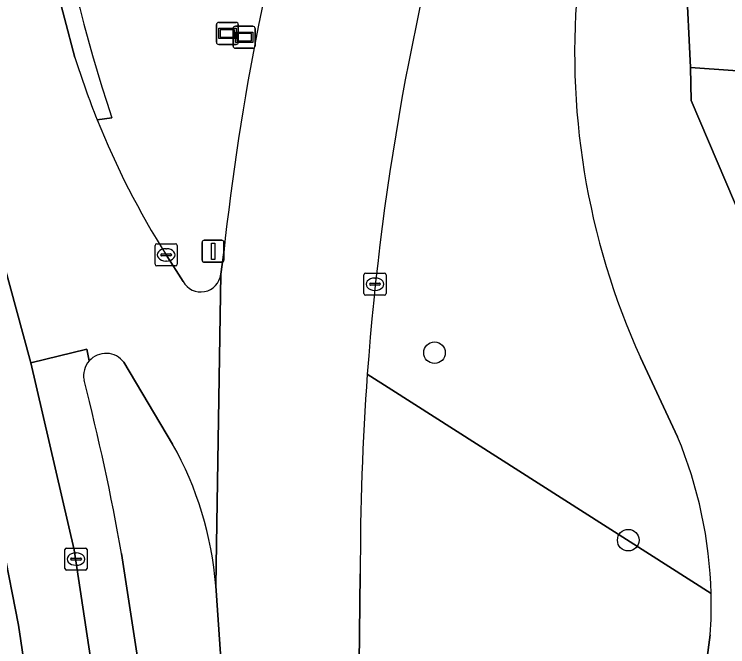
# Model space of a CAD drawing. Extents: x 161084 to 161928, y 385354 to 386522.
# Drawn here: x 161793.79 to 161826.11, y 385405.89 to 385434.56 of the extents above; entities that cross this region are included whole.
import ezdxf

# ---------------------------------------------------------------- set-up
doc = ezdxf.new("R2010")
doc.units = 0
for name, color, linetype in [('IMGEO_Berm_groen', 7, 'Continuous'), ('IMGEO_Boom', 7, 'Continuous'), ('IMGEO_Fietspad_open', 7, 'Continuous'), ('IMGEO_Groenvoorziening', 7, 'Continuous'), ('IMGEO_Haag', 7, 'Continuous'), ('IMGEO_Kolk', 7, 'Continuous'), ('IMGEO_Lichtmast', 7, 'Continuous'), ('IMGEO_Rijbaan_lokaal_gesloten', 7, 'Continuous'), ('IMGEO_Rijbaan_lokaal_open', 7, 'Continuous'), ('IMGEO_Rijbaan_regionaal_gesloten', 7, 'Continuous'), ('IMGEO_Verkeerseiland_open', 7, 'Continuous'), ('IMGEO_Voetpad_open', 7, 'Continuous'), ('IMGEO_Wegwijzer', 7, 'Continuous')]:
    doc.layers.add(name, color=color, linetype=linetype)

msp = doc.modelspace()

# ---------------------------------------------------------------- linework, layer by layer
at = {"layer": 'IMGEO_Berm_groen'}
for points in [[(161825.32, 385406.42), (161823.9, 385395.702), (161831.815, 385398.932), (161831.934, 385400.658), (161832.079, 385407.241), (161832.079, 385412.061), (161830.301, 385416.92), (161824.454, 385430.65), (161824.424, 385432.14), (161824.225, 385436.183), (161824.284, 385438.46), (161825.312, 385447.692), (161826.012, 385452.879), (161826.576, 385455.009), (161827.549, 385454.732), (161828.52, 385458.222), (161833.131, 385474.795), (161836.157, 385474.321), (161836.649, 385474.584), (161839.053, 385476.363)], [(161798.22, 385429.86), (161797.548, 385429.776)], [(161803.145, 385422.768), (161803.28, 385423.752)], [(161800.671, 385423.651), (161801.444, 385422.447)], [(161822.158, 385418.993), (161823.838, 385415.395)], [(161823.838, 385415.395), (161822.158, 385418.993)], [(161825.361, 385408.299), (161810.901, 385417.525), (161809.783, 385418.239)], [(161809.783, 385418.239), (161810.901, 385417.525), (161825.361, 385408.299)], [(161793.714, 385394.302), (161793.865, 385394.57), (161793.991, 385394.849), (161794.092, 385395.14), (161794.141, 385395.322), (161794.499, 385396.768), (161794.727, 385398.24), (161794.822, 385399.726), (161794.784, 385401.215), (161794.614, 385402.694), (161794.522, 385403.212), (161793.992, 385406.865), (161793.275, 385410.485)], [(161809.468, 385409.186), (161809.363, 385401.074), (161812.597, 385401.159), (161812.702, 385397.106), (161823.21, 385393.242), (161823.213, 385393.277), (161823.265, 385393.517), (161823.959, 385393.553), (161823.9, 385395.702), (161825.32, 385406.42)]]:
    msp.add_lwpolyline(points, dxfattribs=at)
for centre, radius, start, end in [((161863.909, 385451.9), 69.288, 178.98148, 198.54784), ((161929.841, 385409.507), 120.375, 163.03043, 175.84008), ((161921.548, 385410.938), 118.96, 163.76093, 173.81644), ((161852.618, 385432.799), 33.443, 174.1577, 204.3823), ((161852.618, 385432.799), 33.443, 174.1577, 204.3823), ((161833.106, 385444.048), 38.316, 201.8686, 212.1634), ((161802.244, 385422.874), 0.907, 208.1146, 353.2589), ((161929.866, 385409.529), 120.398, 175.85128, 180.1631), ((161805.665, 385407.783), 19.702, 1.5001, 22.7269), ((161805.665, 385407.783), 19.702, 1.5001, 22.7269), ((161805.737, 385407.787), 19.63, 356.0062, 1.4938), ((161805.737, 385407.787), 19.63, 356.0062, 1.4938)]:
    msp.add_arc(centre, radius, start, end, dxfattribs=at)
at = {"layer": 'IMGEO_Boom'}
for centre in [(161812.829, 385419.214), (161821.605, 385410.717)]:
    msp.add_circle(centre, 0.489, dxfattribs=at)
at = {"layer": 'IMGEO_Fietspad_open'}
for points in [[(161797.19, 385418.844), (161797.079, 385419.368), (161794.541, 385418.752), (161796.51, 385410.28), (161798.229, 385398.894), (161798.273, 385398.494), (161798.303, 385397.754), (161798.266, 385397.015), (161798.164, 385396.282), (161797.996, 385395.562), (161797.765, 385394.858), (161797.472, 385394.179), (161797.12, 385393.528), (161796.71, 385392.912), (161796.248, 385392.334), (161795.735, 385391.8), (161795.177, 385391.314), (161794.578, 385390.88), (161793.942, 385390.501), (161792.861, 385389.957), (161789.956, 385388.714), (161790.134, 385386.566), (161791.368, 385387.071)], [(161800.56, 385398.338), (161800.172, 385400.245), (161800.123, 385400.485), (161798.655, 385410.11)]]:
    msp.add_lwpolyline(points, dxfattribs=at)
for centre, radius, start, end in [((161797.935, 385418.173), 1.002, 138.0194, 191.5372), ((161693.544, 385391.474), 106.75, 10.05411, 14.37317)]:
    msp.add_arc(centre, radius, start, end, dxfattribs=at)
at = {"layer": 'IMGEO_Groenvoorziening'}
for points in [[(161794.783, 385440.788), (161795.608, 385436.175), (161796.543, 385432.591)], [(161797.548, 385429.776), (161798.22, 385429.86)]]:
    msp.add_lwpolyline(points, dxfattribs=at)
for centre, radius, start, end in [((161863.909, 385451.9), 69.288, 178.98148, 198.54784), ((161833.183, 385444.085), 38.401, 197.4169, 201.8778)]:
    msp.add_arc(centre, radius, start, end, dxfattribs=at)
at = {"layer": 'IMGEO_Haag'}
for points in [[(161794.783, 385440.788), (161795.608, 385436.175), (161796.543, 385432.591)], [(161797.548, 385429.776), (161798.22, 385429.86)]]:
    msp.add_lwpolyline(points, dxfattribs=at)
for centre, radius, start, end in [((161863.909, 385451.9), 69.288, 178.98148, 198.54784), ((161833.183, 385444.085), 38.401, 197.4169, 201.8778)]:
    msp.add_arc(centre, radius, start, end, dxfattribs=at)
at = {"layer": 'IMGEO_Kolk'}
for p, q in [((161800.173, 385423.223), (161800.173, 385424.075)), ((161800.248, 385424.149), (161801.1, 385424.149)), ((161801.174, 385424.075), (161801.174, 385423.223)), ((161800.475, 385423.692), (161800.873, 385423.692)), ((161800.661, 385423.929), (161800.686, 385423.929)), ((161800.432, 385423.643), (161800.432, 385423.655)), ((161800.87, 385423.606), (161800.472, 385423.606)), ((161800.684, 385423.369), (161800.659, 385423.369)), ((161800.916, 385423.655), (161800.916, 385423.643)), ((161801.1, 385423.149), (161800.248, 385423.149)), ((161809.632, 385421.894), (161809.632, 385422.746)), ((161809.707, 385422.82), (161810.559, 385422.82)), ((161810.633, 385422.746), (161810.633, 385421.894)), ((161810.12, 385422.6), (161810.145, 385422.6)), ((161809.891, 385422.314), (161809.891, 385422.326)), ((161810.329, 385422.277), (161809.931, 385422.277)), ((161809.934, 385422.363), (161810.332, 385422.363)), ((161810.375, 385422.326), (161810.375, 385422.314)), ((161810.559, 385421.82), (161809.707, 385421.82)), ((161810.143, 385422.04), (161810.118, 385422.04)), ((161796.09, 385409.435), (161796.09, 385410.287)), ((161796.165, 385410.361), (161797.017, 385410.361)), ((161796.578, 385410.141), (161796.603, 385410.141)), ((161797.091, 385410.287), (161797.091, 385409.435)), ((161796.349, 385409.855), (161796.349, 385409.867)), ((161796.787, 385409.818), (161796.389, 385409.818)), ((161796.392, 385409.904), (161796.79, 385409.904)), ((161796.833, 385409.867), (161796.833, 385409.855)), ((161796.601, 385409.581), (161796.576, 385409.581)), ((161797.017, 385409.361), (161796.165, 385409.361))]:
    msp.add_line(p, q, dxfattribs=at)
for points in [[(161800.173, 385423.223), (161800.173, 385424.075)], [(161800.248, 385424.149), (161801.1, 385424.149)], [(161801.174, 385424.075), (161801.174, 385423.223)], [(161801.1, 385423.149), (161800.248, 385423.149)], [(161809.632, 385421.894), (161809.632, 385422.746)], [(161809.707, 385422.82), (161810.559, 385422.82)], [(161810.633, 385422.746), (161810.633, 385421.894)], [(161810.559, 385421.82), (161809.707, 385421.82)], [(161796.09, 385409.435), (161796.09, 385410.287)], [(161796.165, 385410.361), (161797.017, 385410.361)], [(161797.091, 385410.287), (161797.091, 385409.435)], [(161797.017, 385409.361), (161796.165, 385409.361)]]:
    msp.add_lwpolyline(points, dxfattribs=at)
for centre, radius, start, end in [((161800.25, 385424.073), 0.0765, 91.552, 178.448), ((161800.25, 385424.073), 0.0765, 91.552, 178.448), ((161801.098, 385424.073), 0.0765, 1.552, 88.448), ((161801.098, 385424.073), 0.0765, 1.552, 88.448), ((161800.472, 385423.652), 0.0403, 85.8775, 175.7526), ((161800.877, 385423.654), 0.0386, 1.7309, 96.639), ((161800.469, 385423.642), 0.0366, 178.938, 274.7102), ((161800.873, 385423.649), 0.043, 264.8664, 352.4533), ((161800.25, 385423.225), 0.0765, 181.552, 268.448), ((161800.25, 385423.225), 0.0765, 181.552, 268.448), ((161801.098, 385423.225), 0.0765, 271.552, 358.448), ((161801.098, 385423.225), 0.0765, 271.552, 358.448), ((161809.709, 385422.744), 0.0765, 91.552, 178.448), ((161809.709, 385422.744), 0.0765, 91.552, 178.448), ((161810.557, 385422.744), 0.0765, 1.552, 88.448), ((161810.557, 385422.744), 0.0765, 1.552, 88.448), ((161809.931, 385422.323), 0.0403, 85.8775, 175.7526), ((161809.928, 385422.313), 0.0366, 178.938, 274.7102), ((161810.332, 385422.32), 0.043, 264.8664, 352.4533), ((161810.336, 385422.325), 0.0386, 1.7309, 96.639), ((161809.709, 385421.896), 0.0765, 181.552, 268.448), ((161809.709, 385421.896), 0.0765, 181.552, 268.448), ((161810.557, 385421.896), 0.0765, 271.552, 358.448), ((161810.557, 385421.896), 0.0765, 271.552, 358.448), ((161796.167, 385410.285), 0.0765, 91.552, 178.448), ((161796.167, 385410.285), 0.0765, 91.552, 178.448), ((161797.015, 385410.285), 0.0765, 1.552, 88.448), ((161797.015, 385410.285), 0.0765, 1.552, 88.448), ((161796.389, 385409.864), 0.0403, 85.8775, 175.7526), ((161796.386, 385409.854), 0.0366, 178.938, 274.7102), ((161796.79, 385409.861), 0.043, 264.8664, 352.4533), ((161796.794, 385409.866), 0.0386, 1.7309, 96.639), ((161796.167, 385409.437), 0.0765, 181.552, 268.448), ((161796.167, 385409.437), 0.0765, 181.552, 268.448), ((161797.015, 385409.437), 0.0765, 271.552, 358.448), ((161797.015, 385409.437), 0.0765, 271.552, 358.448)]:
    msp.add_arc(centre, radius, start, end, dxfattribs=at)
for centre, major_axis, ratio, start_param, end_param in [((161800.66, 385423.649), (-0.387, 0.002), 0.722429, 4.712389, 7.853982), ((161800.685, 385423.649), (-0.39, 0.002), 0.717154, 1.570796, 4.712389), ((161810.119, 385422.32), (-0.387, 0.002), 0.722429, 4.712389, 7.853982), ((161810.144, 385422.32), (-0.39, 0.002), 0.717154, 1.570796, 4.712389), ((161796.577, 385409.861), (-0.387, 0.002), 0.722429, 4.712389, 7.853982), ((161796.602, 385409.861), (-0.39, 0.002), 0.717154, 1.570796, 4.712389)]:
    msp.add_ellipse(centre, major_axis=major_axis, ratio=ratio, start_param=start_param, end_param=end_param, dxfattribs=at)
at = {"layer": 'IMGEO_Lichtmast'}
for p, q in [((161802.301, 385423.411), (161802.301, 385424.211)), ((161802.301, 385424.211), (161802.301, 385423.411)), ((161802.401, 385424.311), (161803.191, 385424.311)), ((161803.191, 385424.311), (161802.401, 385424.311)), ((161803.291, 385424.211), (161803.291, 385423.411)), ((161803.291, 385423.411), (161803.291, 385424.211)), ((161803.191, 385423.311), (161802.401, 385423.311)), ((161802.401, 385423.311), (161803.191, 385423.311))]:
    msp.add_line(p, q, dxfattribs=at)
msp.add_lwpolyline([(161802.721, 385424.186), (161802.871, 385424.186), (161802.871, 385423.436), (161802.721, 385423.436), (161802.721, 385424.186)], dxfattribs=at)
for centre, start, end in [((161802.401, 385424.211), 90, 180), ((161802.401, 385424.211), 90, 180), ((161803.191, 385424.211), 0, 90), ((161803.191, 385424.211), 360, 90), ((161802.401, 385423.411), 180, 270), ((161802.401, 385423.411), 180, 270), ((161803.191, 385423.411), 270, 0), ((161803.191, 385423.411), 270, 0)]:
    msp.add_arc(centre, 0.1, start, end, dxfattribs=at)
at = {"layer": 'IMGEO_Rijbaan_lokaal_gesloten'}
for points in [[(161796.543, 385432.591), (161795.608, 385436.175), (161790.324, 385434.924), (161791.629, 385429.439), (161794.541, 385418.752), (161797.079, 385419.368), (161797.19, 385418.844)], [(161801.444, 385422.447), (161800.671, 385423.651)], [(161802.92, 385408.65), (161803.145, 385422.768)], [(161798.757, 385418.779), (161800.964, 385415.071)]]:
    msp.add_lwpolyline(points, dxfattribs=at)
for centre, radius, start, end in [((161833.183, 385444.085), 38.401, 197.4169, 201.8778), ((161833.106, 385444.048), 38.316, 201.8686, 212.1634), ((161802.244, 385422.874), 0.907, 208.1146, 353.2589), ((161797.947, 385418.168), 1.015, 37.0072, 138.2422), ((161787.43, 385407.44), 15.537, 4.4676, 29.4165)]:
    msp.add_arc(centre, radius, start, end, dxfattribs=at)
at = {"layer": 'IMGEO_Rijbaan_lokaal_open'}
msp.add_lwpolyline([(161839.728, 385410.002), (161840.069, 385414.21), (161840.769, 385422.585), (161841.605, 385435.058), (161833.972, 385435.565), (161828.511, 385435.928), (161824.225, 385436.183), (161824.424, 385432.14), (161828.258, 385431.877), (161833.735, 385431.519), (161836.547, 385431.325)], dxfattribs=at)
at = {"layer": 'IMGEO_Rijbaan_regionaal_gesloten'}
for points in [[(161803.28, 385423.752), (161803.145, 385422.768), (161802.92, 385408.65), (161803.466, 385400.718), (161803.469, 385400.593)], [(161809.752, 385391.857), (161809.675, 385392.846), (161809.603, 385393.838), (161809.52, 385396.149), (161809.473, 385397.514), (161809.363, 385401.074), (161809.468, 385409.186)]]:
    msp.add_lwpolyline(points, dxfattribs=at)
for centre, radius, start, end in [((161929.841, 385409.507), 120.375, 163.03043, 175.84008), ((161921.548, 385410.938), 118.96, 163.76093, 173.81644), ((161929.866, 385409.529), 120.398, 175.85128, 180.1631)]:
    msp.add_arc(centre, radius, start, end, dxfattribs=at)
at = {"layer": 'IMGEO_Verkeerseiland_open'}
for points in [[(161800.964, 385415.071), (161798.757, 385418.779)], [(161798.655, 385410.11), (161800.123, 385400.485), (161800.172, 385400.245), (161803.469, 385400.593), (161803.466, 385400.718), (161802.92, 385408.65)]]:
    msp.add_lwpolyline(points, dxfattribs=at)
for centre, radius, start, end in [((161797.947, 385418.168), 1.015, 37.0072, 138.2422), ((161797.935, 385418.173), 1.002, 138.0194, 191.5372), ((161693.544, 385391.474), 106.75, 10.05411, 14.37317), ((161787.43, 385407.44), 15.537, 4.4676, 29.4165)]:
    msp.add_arc(centre, radius, start, end, dxfattribs=at)
at = {"layer": 'IMGEO_Voetpad_open'}
for points in [[(161836.547, 385431.325), (161833.735, 385431.519), (161828.258, 385431.877), (161824.424, 385432.14), (161824.454, 385430.65), (161830.301, 385416.92), (161830.824, 385417.156), (161831.159, 385416.247), (161831.199, 385416.131), (161833.438, 385415.97), (161832.726, 385407.187), (161832.573, 385407.2), (161832.079, 385407.241), (161831.934, 385400.658), (161831.815, 385398.932), (161833.579, 385398.725), (161834.264, 385409.491)], [(161792.375, 385393.068), (161797.996, 385395.562), (161798.164, 385396.282), (161798.266, 385397.015), (161798.303, 385397.754), (161798.273, 385398.494), (161798.229, 385398.894), (161796.51, 385410.28), (161794.541, 385418.752), (161791.629, 385429.439)], [(161793.275, 385410.485), (161793.992, 385406.865), (161794.522, 385403.212), (161794.614, 385402.694), (161794.784, 385401.215), (161794.822, 385399.726), (161794.727, 385398.24), (161794.499, 385396.768), (161794.141, 385395.322), (161794.092, 385395.14), (161793.991, 385394.849), (161793.865, 385394.57), (161793.714, 385394.302)]]:
    msp.add_lwpolyline(points, dxfattribs=at)
at = {"layer": 'IMGEO_Wegwijzer'}
for p, q in [((161802.952, 385433.288), (161802.952, 385434.088)), ((161802.952, 385434.088), (161802.952, 385433.288)), ((161803.052, 385434.188), (161803.842, 385434.188)), ((161803.842, 385434.188), (161803.052, 385434.188)), ((161803.942, 385434.088), (161803.942, 385433.288)), ((161803.942, 385433.288), (161803.942, 385434.088)), ((161803.708, 385433.113), (161803.708, 385433.913)), ((161803.708, 385433.913), (161803.708, 385433.113)), ((161803.808, 385434.013), (161804.598, 385434.013)), ((161804.598, 385434.013), (161803.808, 385434.013)), ((161804.698, 385433.913), (161804.698, 385433.113)), ((161804.698, 385433.113), (161804.698, 385433.913)), ((161803.842, 385433.188), (161803.052, 385433.188)), ((161803.052, 385433.188), (161803.842, 385433.188)), ((161804.598, 385433.013), (161803.808, 385433.013)), ((161803.808, 385433.013), (161804.598, 385433.013))]:
    msp.add_line(p, q, dxfattribs=at)
for points in [[(161803.053, 385433.92), (161803.841, 385433.92), (161803.841, 385433.456), (161803.053, 385433.456), (161803.053, 385433.92)], [(161803.118, 385433.855), (161803.118, 385433.521), (161803.776, 385433.521), (161803.776, 385433.855), (161803.118, 385433.855)], [(161803.809, 385433.745), (161804.597, 385433.745), (161804.597, 385433.281), (161803.809, 385433.281), (161803.809, 385433.745)], [(161803.874, 385433.68), (161803.874, 385433.346), (161804.532, 385433.346), (161804.532, 385433.68), (161803.874, 385433.68)]]:
    msp.add_lwpolyline(points, dxfattribs=at)
for centre, start, end in [((161803.052, 385434.088), 90, 180), ((161803.052, 385434.088), 90, 180), ((161803.842, 385434.088), 0, 90), ((161803.842, 385434.088), 360, 90), ((161803.808, 385433.913), 90, 180), ((161803.808, 385433.913), 90, 180), ((161804.598, 385433.913), 0, 90), ((161804.598, 385433.913), 360, 90), ((161803.052, 385433.288), 180, 270), ((161803.052, 385433.288), 180, 270), ((161803.808, 385433.113), 180, 270), ((161803.808, 385433.113), 180, 270), ((161803.842, 385433.288), 270, 0), ((161803.842, 385433.288), 270, 0), ((161804.598, 385433.113), 270, 0), ((161804.598, 385433.113), 270, 0)]:
    msp.add_arc(centre, 0.1, start, end, dxfattribs=at)

doc.saveas('drawing.dxf')
